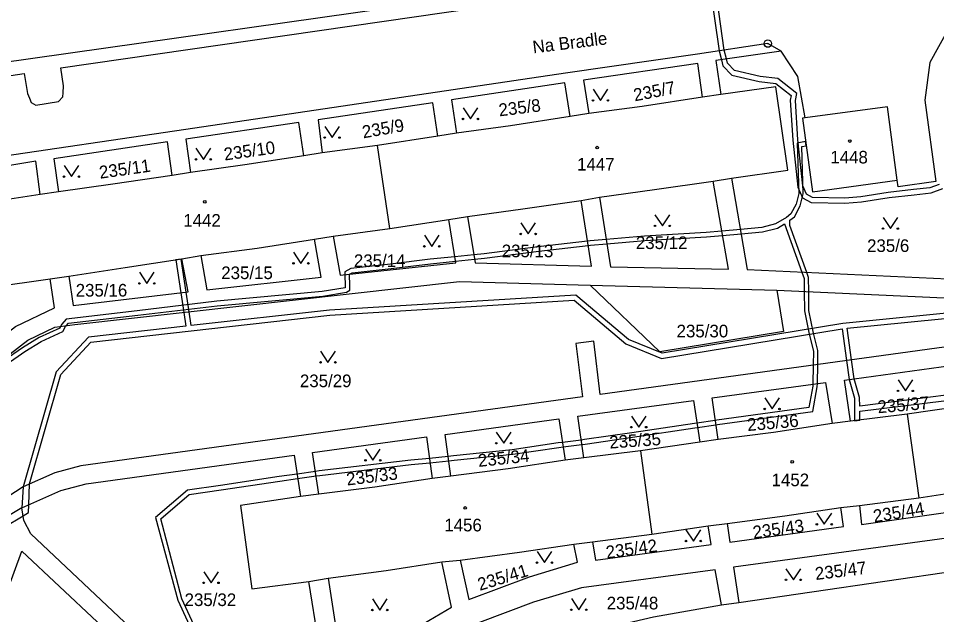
# Model space of a CAD drawing. Extents: x -680203 to -673936, y -1102717 to -1093650.
# Drawn here: x -679395.6 to -679271.8, y -1098283.1 to -1098202.8 of the extents above; entities that cross this region are included whole.
import ezdxf

# ---------------------------------------------------------------- set-up
doc = ezdxf.new("R2010")
doc.units = 0
for name, color, linetype in [('SOxx02xx_Koleje_param další_Popis10', 7, 'Continuous'), ('SOxx02xx_Staničení_Popis10', 7, 'Continuous'), ('SOxxxxxx_Koleje_hlavní_body_Popis10', 7, 'Continuous'), ('SOxxxxxx_Koleje_LN_parametry_Popis10', 7, 'Continuous'), ('SOxxxxxx_Koleje_param další_Popis10', 7, 'Continuous'), ('SOxxxxxx_Osa_bod_P', 7, 'Continuous'), ('x_prac', 7, 'Continuous')]:
    doc.layers.add(name, color=color, linetype=linetype)

msp = doc.modelspace()

# ---------------------------------------------------------------- linework, layer by layer
at = {"layer": 'SOxx02xx_Koleje_param další_Popis10'}
for radius in [0.5, 0.0303]:
    msp.add_circle((-679294.57, -1098206.18), radius, dxfattribs=at)
at = {"layer": 'SOxxxxxx_Koleje_hlavní_body_Popis10'}
for points in [[(-679318.13, -1098212.34), (-679317.13, -1098213.84), (-679316.13, -1098212.34)], [(-679335.65, -1098214.83), (-679334.65, -1098216.33), (-679333.65, -1098214.83)], [(-679354.3, -1098217.34), (-679353.3, -1098218.84), (-679352.3, -1098217.34)], [(-679371.65, -1098220.28), (-679370.65, -1098221.78), (-679369.65, -1098220.28)], [(-679389.43, -1098222.6), (-679388.43, -1098224.1), (-679387.43, -1098222.6)], [(-679309.79, -1098229.24), (-679308.79, -1098230.74), (-679307.79, -1098229.24)], [(-679279.05, -1098229.6), (-679278.05, -1098231.1), (-679277.05, -1098229.6)], [(-679327.87, -1098230.33), (-679326.87, -1098231.83), (-679325.87, -1098230.33)], [(-679340.86, -1098232), (-679339.86, -1098233.5), (-679338.86, -1098232)], [(-679358.5, -1098234.29), (-679357.5, -1098235.79), (-679356.5, -1098234.29)], [(-679379.27, -1098236.99), (-679378.27, -1098238.49), (-679377.27, -1098236.99)], [(-679354.86, -1098247.63), (-679353.86, -1098249.13), (-679352.86, -1098247.63)], [(-679277.03, -1098251.47), (-679276.03, -1098252.97), (-679275.03, -1098251.47)], [(-679295, -1098253.91), (-679294, -1098255.41), (-679293, -1098253.91)], [(-679312.97, -1098256.36), (-679311.97, -1098257.86), (-679310.97, -1098256.36)], [(-679331.17, -1098258.52), (-679330.17, -1098260.02), (-679329.17, -1098258.52)], [(-679348.8, -1098260.82), (-679347.8, -1098262.32), (-679346.8, -1098260.82)], [(-679287.97, -1098269.45), (-679286.97, -1098270.95), (-679285.97, -1098269.45)], [(-679305.61, -1098271.7), (-679304.61, -1098273.2), (-679303.61, -1098271.7)], [(-679325.68, -1098274.61), (-679324.68, -1098276.11), (-679323.68, -1098274.61)], [(-679292.13, -1098276.93), (-679291.13, -1098278.43), (-679290.13, -1098276.93)], [(-679370.61, -1098277.33), (-679369.61, -1098278.83), (-679368.61, -1098277.33)], [(-679347.87, -1098281), (-679346.87, -1098282.5), (-679345.87, -1098281)], [(-679321.05, -1098280.96), (-679320.05, -1098282.46), (-679319.05, -1098280.96)]]:
    msp.add_lwpolyline(points, dxfattribs=at)
for centre in [(-679318.13, -1098213.84), (-679316.13, -1098213.84), (-679335.65, -1098216.33), (-679333.65, -1098216.33), (-679354.3, -1098218.84), (-679352.3, -1098218.84), (-679371.65, -1098221.78), (-679369.65, -1098221.78), (-679389.43, -1098224.1), (-679387.43, -1098224.1), (-679309.79, -1098230.74), (-679307.79, -1098230.74), (-679279.05, -1098231.1), (-679277.05, -1098231.1), (-679327.87, -1098231.83), (-679325.87, -1098231.83), (-679340.86, -1098233.5), (-679338.86, -1098233.5), (-679358.5, -1098235.79), (-679356.5, -1098235.79), (-679379.27, -1098238.49), (-679377.27, -1098238.49), (-679354.86, -1098249.13), (-679352.86, -1098249.13), (-679277.03, -1098252.97), (-679275.03, -1098252.97), (-679295, -1098255.41), (-679293, -1098255.41), (-679312.97, -1098257.86), (-679310.97, -1098257.86), (-679331.17, -1098260.02), (-679329.17, -1098260.02), (-679348.8, -1098262.32), (-679346.8, -1098262.32), (-679287.97, -1098270.95), (-679285.97, -1098270.95), (-679305.61, -1098273.2), (-679303.61, -1098273.2), (-679325.68, -1098276.11), (-679323.68, -1098276.11), (-679292.13, -1098278.43), (-679290.13, -1098278.43), (-679370.61, -1098278.83), (-679368.61, -1098278.83), (-679347.87, -1098282.5), (-679345.87, -1098282.5), (-679321.05, -1098282.46), (-679319.05, -1098282.46)]:
    msp.add_circle(centre, 0.1, dxfattribs=at)
at = {"layer": 'SOxxxxxx_Koleje_LN_parametry_Popis10'}
for points in [[(-679302.34, -1098198.69), (-679301.14, -1098207.16), (-679300.84, -1098208.35), (-679300.63, -1098209.16), (-679299.43, -1098210.44), (-679295.74, -1098211.29), (-679293.5, -1098211.57), (-679291.44, -1098213.18), (-679291.56, -1098213.82), (-679291.22, -1098219.2), (-679290.53, -1098225.53), (-679289.92, -1098226.97), (-679288.74, -1098227.61), (-679284.19, -1098227.7), (-679281.96, -1098227.52), (-679278.24, -1098226.93), (-679274.85, -1098226.55), (-679272.58, -1098226.29), (-679270.98, -1098225.72)], [(-679271.48, -1098225.16), (-679272.74, -1098225.61), (-679274.93, -1098225.85), (-679278.34, -1098226.23), (-679282.04, -1098226.83), (-679284.21, -1098227), (-679288.56, -1098226.91), (-679289.38, -1098226.47), (-679289.85, -1098225.35), (-679290.52, -1098219.14), (-679290.86, -1098213.86), (-679290.68, -1098212.9), (-679293.22, -1098210.89), (-679295.62, -1098210.59), (-679299.07, -1098209.8), (-679299.99, -1098208.82), (-679300.14, -1098208.25), (-679300.45, -1098207.05), (-679301.64, -1098198.61)], [(-679367.14, -1098294.89), (-679373.54, -1098280.98), (-679376.4, -1098270.21), (-679372.55, -1098266.91), (-679368.26, -1098266.32), (-679360.34, -1098265.12), (-679357.95, -1098264.78), (-679355.46, -1098264.43), (-679354.96, -1098264.36), (-679342.63, -1098262.91), (-679340.11, -1098262.65), (-679337.57, -1098262.39), (-679336.86, -1098262.32), (-679328.93, -1098261.51), (-679322.73, -1098260.59), (-679322.16, -1098260.51), (-679319.65, -1098260.19), (-679319.2, -1098260.13), (-679312.81, -1098259.22), (-679304.39, -1098257.96), (-679304.05, -1098257.91), (-679301.56, -1098257.54), (-679301.35, -1098257.51), (-679288.53, -1098255.77), (-679287.91, -1098252.41), (-679287.9, -1098251.98), (-679287.85, -1098249.42), (-679287.82, -1098247.55), (-679288.42, -1098245.19), (-679289.03, -1098242.14), (-679289.06, -1098239.59), (-679289.08, -1098237.71), (-679289.33, -1098237), (-679291.6, -1098230.68), (-679291.59, -1098229.99), (-679291, -1098229.52), (-679290.2, -1098228.03), (-679289.79, -1098226.43), (-679289.99, -1098220.06), (-679289.41, -1098219.95), (-679289.49, -1098219.35), (-679290.61, -1098219.58), (-679290.39, -1098226.37), (-679290.76, -1098227.81), (-679291.48, -1098229.12), (-679292.06, -1098229.6), (-679293.53, -1098230.48), (-679295.4, -1098230.96), (-679298.28, -1098231.22), (-679300.77, -1098231.44), (-679302.88, -1098231.63), (-679311.19, -1098232.11), (-679316.38, -1098232.56), (-679318.54, -1098232.75), (-679318.87, -1098232.79), (-679325.53, -1098233.54), (-679332.82, -1098234.51), (-679334.22, -1098234.65), (-679336.74, -1098234.9), (-679340.08, -1098235.23), (-679345.42, -1098235.88), (-679350.78, -1098236.5), (-679351.59, -1098236.92), (-679351.57, -1098237.33), (-679351.52, -1098238.8), (-679351.56, -1098239.07), (-679354.62, -1098239.6), (-679368.84, -1098240.89), (-679379.58, -1098242.19), (-679389.14, -1098243.29), (-679389.73, -1098243.97), (-679389.89, -1098244.29), (-679390.01, -1098244.53), (-679392.78, -1098245.77), (-679395.03, -1098247.15)], [(-679397.11, -1098249.34), (-679394.71, -1098247.65), (-679392.5, -1098246.31), (-679389.57, -1098244.99), (-679389.23, -1098244.31), (-679389.13, -1098244.19), (-679388.84, -1098243.85), (-679379.5, -1098242.79), (-679368.78, -1098241.49), (-679354.54, -1098240.2), (-679351.36, -1098239.65), (-679350.93, -1098239.42), (-679350.92, -1098238.8), (-679350.94, -1098237.26), (-679350.6, -1098237.08), (-679345.34, -1098236.48), (-679340.02, -1098235.83), (-679336.65, -1098235.49), (-679334.12, -1098235.24), (-679332.76, -1098235.11), (-679325.45, -1098234.14), (-679318.77, -1098233.38), (-679318.48, -1098233.35), (-679316.28, -1098233.16), (-679311.15, -1098232.71), (-679302.84, -1098232.23), (-679300.67, -1098232.04), (-679298.18, -1098231.81), (-679295.3, -1098231.56), (-679293.29, -1098231.04), (-679292.32, -1098230.46), (-679289.98, -1098236.97), (-679289.68, -1098237.81), (-679289.66, -1098239.56), (-679289.63, -1098242.2), (-679289, -1098245.33), (-679288.42, -1098247.61), (-679288.46, -1098249.5), (-679288.5, -1098252.07), (-679288.51, -1098252.35), (-679289.05, -1098255.23), (-679301.43, -1098256.91), (-679301.65, -1098256.94), (-679304.13, -1098257.31), (-679304.47, -1098257.36), (-679312.89, -1098258.62), (-679319.28, -1098259.53), (-679319.73, -1098259.59), (-679322.25, -1098259.92), (-679322.81, -1098259.99), (-679329.01, -1098260.91), (-679336.92, -1098261.72), (-679337.65, -1098261.8), (-679340.19, -1098262.06), (-679342.69, -1098262.31), (-679355.04, -1098263.76), (-679355.55, -1098263.83), (-679358.03, -1098264.19), (-679360.42, -1098264.52), (-679368.34, -1098265.72)], [(-679267.33, -1098242.19), (-679284.47, -1098243.87), (-679308.82, -1098247.87), (-679313.36, -1098246.03), (-679320.44, -1098240.06), (-679353.65, -1098242.08), (-679372.3, -1098244.17), (-679372.58, -1098242.31), (-679372.98, -1098239.66), (-679373.65, -1098235.21), (-679374.34, -1098235.31), (-679373.68, -1098239.75), (-679373.28, -1098242.39), (-679373, -1098244.25), (-679386.15, -1098245.72), (-679390.47, -1098250.39), (-679394.94, -1098265.88), (-679395.12, -1098268.73), (-679397.57, -1098270.19)], [(-679397.52, -1098271.33), (-679394.95, -1098269.81), (-679394.2, -1098269.36), (-679394.17, -1098268.31), (-679394.1, -1098265.51), (-679389.84, -1098250.75), (-679385.81, -1098246.39), (-679353.59, -1098242.78), (-679320.68, -1098240.77), (-679313.73, -1098246.63), (-679308.9, -1098248.6), (-679284.56, -1098244.59), (-679283.97, -1098248.88), (-679283.62, -1098251.44), (-679282.9, -1098253.96), (-679282.88, -1098257), (-679282.18, -1098256.92), (-679282.19, -1098255.71), (-679267.95, -1098253.94), (-679265.43, -1098253.63), (-679250.15, -1098251.08)], [(-679268.05, -1098253.25), (-679282.19, -1098255.01), (-679282.2, -1098253.86), (-679282.93, -1098251.35), (-679283.28, -1098248.79), (-679283.87, -1098244.51), (-679267.08, -1098242.87)], [(-679395.03, -1098247.15), (-679397.49, -1098248.88)], [(-679368.34, -1098265.72), (-679372.81, -1098266.33), (-679377.08, -1098270.01), (-679374.1, -1098281.18), (-679367.64, -1098295.23)]]:
    msp.add_lwpolyline(points, dxfattribs=at)
at = {"layer": 'SOxxxxxx_Koleje_param další_Popis10'}
for centre in [(-679317.58, -1098220.19), (-679283.53, -1098219.31), (-679370.47, -1098227.51), (-679291.28, -1098262.52), (-679335.37, -1098268.74)]:
    msp.add_circle(centre, 0.175, dxfattribs=at)
at = {"layer": 'x_prac'}
for p, q in [((-679334.16, -1098199.75), (-679413.57, -1098211.03)), ((-679300.92, -1098213.05), (-679303.37, -1098213.38)), ((-679318.71, -1098215.61), (-679321.2, -1098216)), ((-679339.03, -1098218.65), (-679347.19, -1098219.9)), ((-679336.53, -1098218.25), (-679339.03, -1098218.65)), ((-679347.19, -1098219.9), (-679354.62, -1098220.89)), ((-679345.54, -1098231.1), (-679347.19, -1098219.9)), ((-679354.62, -1098220.89), (-679357.09, -1098221.31)), ((-679372.37, -1098223.54), (-679374.87, -1098223.94)), ((-679301.94, -1098224.72), (-679299.45, -1098224.29)), ((-679390.17, -1098226.15), (-679392.63, -1098226.52)), ((-679319.75, -1098227.3), (-679317.26, -1098226.89)), ((-679345.54, -1098231.1), (-679337.58, -1098229.88)), ((-679337.58, -1098229.88), (-679335.07, -1098229.48)), ((-679353.16, -1098232.12), (-679345.54, -1098231.1)), ((-679355.68, -1098232.51), (-679353.16, -1098232.12)), ((-679373.54, -1098235.19), (-679370.97, -1098234.71)), ((-679391.29, -1098237.89), (-679388.79, -1098237.51)), ((-679318.54, -1098238.72), (-679293.38, -1098239.39)), ((-679275.78, -1098256.13), (-679283.44, -1098257.07)), ((-679267.81, -1098254.93), (-679275.78, -1098256.13)), ((-679275.78, -1098256.13), (-679274.24, -1098267.36)), ((-679283.44, -1098257.07), (-679285.92, -1098257.38)), ((-679301.29, -1098259.51), (-679303.76, -1098259.88)), ((-679311.75, -1098261.04), (-679319.39, -1098262.01)), ((-679303.76, -1098259.88), (-679311.75, -1098261.04)), ((-679311.75, -1098261.04), (-679310.22, -1098272.27)), ((-679319.39, -1098262.01), (-679321.9, -1098262.32)), ((-679337.29, -1098264.44), (-679339.82, -1098264.77)), ((-679355.1, -1098266.89), (-679357.58, -1098267.22)), ((-679274.24, -1098267.36), (-679266.61, -1098266.23)), ((-679284.74, -1098268.7), (-679282.22, -1098268.4)), ((-679282.22, -1098268.4), (-679274.24, -1098267.36)), ((-679302.6, -1098271.14), (-679300.05, -1098270.85)), ((-679310.22, -1098272.27), (-679302.6, -1098271.14)), ((-679320.71, -1098273.61), (-679318.2, -1098273.33)), ((-679318.2, -1098273.33), (-679310.22, -1098272.27)), ((-679338.49, -1098276), (-679336.03, -1098275.8)), ((-679298.47, -1098281.47), (-679265.1, -1098276.61)), ((-679356.45, -1098278.65), (-679353.83, -1098278.2)), ((-679300.8, -1098281.8), (-679298.47, -1098281.47))]:
    msp.add_line(p, q, dxfattribs=at)
for points in [[(-679414.36, -1098214.25), (-679414.54, -1098213.16), (-679394.79, -1098210.21), (-679394.36, -1098212.9), (-679394.09, -1098213.52), (-679393.84, -1098214.12), (-679393.22, -1098214.48), (-679390.18, -1098213.96), (-679389.57, -1098213.34), (-679389.55, -1098212.83), (-679389.5, -1098211.85), (-679389.85, -1098209.44), (-679294.6, -1098195.67), (-679294.28, -1098198.01), (-679293.15, -1098199.39), (-679292.3, -1098199.72), (-679291.49, -1098199.72), (-679288.09, -1098199.23), (-679276.77, -1098197.6), (-679276.06, -1098197.45), (-679275.81, -1098197.18), (-679275.2, -1098195.95), (-679275.07, -1098193.95), (-679275.36, -1098191.41)], [(-679270.17, -1098204.09), (-679272.76, -1098208.72), (-679273.4, -1098213.78), (-679271.91, -1098224.77), (-679277.03, -1098225.46), (-679277.15, -1098224.57)], [(-679292.76, -1098207.19), (-679294.57, -1098206.18), (-679304.05, -1098207.59), (-679321.84, -1098210.16), (-679373.02, -1098217.74), (-679400.49, -1098221.81)], [(-679292.76, -1098207.19), (-679301.58, -1098208.46), (-679300.92, -1098213.05)], [(-679289.53, -1098216.18), (-679290.54, -1098210.6), (-679292.76, -1098207.19)], [(-679303.37, -1098213.38), (-679304.01, -1098208.85), (-679319.4, -1098211.11), (-679318.71, -1098215.61)], [(-679321.2, -1098216), (-679321.92, -1098211.46), (-679337.2, -1098213.75), (-679336.53, -1098218.25)], [(-679299.45, -1098224.29), (-679291.86, -1098223.21), (-679293.51, -1098212.01), (-679300.92, -1098213.05)], [(-679303.37, -1098213.38), (-679311.49, -1098214.66), (-679318.71, -1098215.61)], [(-679339.03, -1098218.65), (-679339.73, -1098214.14), (-679355.2, -1098216.43), (-679354.62, -1098220.89)], [(-679277.15, -1098224.57), (-679278.46, -1098214.71), (-679289.53, -1098216.18)], [(-679321.2, -1098216), (-679329.26, -1098217.27), (-679336.53, -1098218.25)], [(-679289.53, -1098216.18), (-679289.92, -1098216.23), (-679288.55, -1098226.15), (-679277.15, -1098224.57)], [(-679357.09, -1098221.31), (-679357.77, -1098216.83), (-679373.02, -1098219.06), (-679372.37, -1098223.54)], [(-679374.87, -1098223.94), (-679375.48, -1098219.43), (-679390.8, -1098221.69), (-679390.17, -1098226.15)], [(-679357.09, -1098221.31), (-679365.07, -1098222.53), (-679372.37, -1098223.54)], [(-679392.63, -1098226.52), (-679393.24, -1098222.03), (-679402.65, -1098223.58), (-679406.53, -1098224.99), (-679410.94, -1098227.14), (-679414.83, -1098229.41), (-679418.4, -1098232.1), (-679421.23, -1098235.61), (-679423, -1098239.23), (-679425.8, -1098246.38), (-679421.57, -1098247.93)], [(-679374.87, -1098223.94), (-679382.86, -1098225.14), (-679390.17, -1098226.15)], [(-679317.26, -1098226.89), (-679315.8, -1098236.25), (-679299.88, -1098236.59), (-679301.94, -1098224.72)], [(-679317.26, -1098226.89), (-679309.84, -1098225.85), (-679301.94, -1098224.72)], [(-679299.45, -1098224.29), (-679297.37, -1098236.63), (-679239.39, -1098239.33)], [(-679392.63, -1098226.52), (-679400.87, -1098227.79), (-679399.27, -1098238.99), (-679391.29, -1098237.89)], [(-679335.07, -1098229.48), (-679334.04, -1098235.73), (-679318.33, -1098236.15), (-679319.75, -1098227.3)], [(-679335.07, -1098229.48), (-679327.61, -1098228.46), (-679319.75, -1098227.3)], [(-679353.16, -1098232.12), (-679352.23, -1098237.4), (-679336.61, -1098235.71), (-679337.58, -1098229.88)], [(-679370.97, -1098234.71), (-679370.19, -1098239.34), (-679354.77, -1098237.67), (-679355.68, -1098232.51)], [(-679370.97, -1098234.71), (-679363.42, -1098233.72), (-679355.68, -1098232.51)], [(-679388.79, -1098237.51), (-679388.18, -1098241.48), (-679372.7, -1098239.63), (-679373.54, -1098235.19)], [(-679388.79, -1098237.51), (-679381.21, -1098236.34), (-679373.54, -1098235.19)], [(-679293.38, -1098239.39), (-679251.17, -1098241.32), (-679250.43, -1098242.26), (-679250.53, -1098243.65), (-679252.19, -1098244.52), (-679317.17, -1098253.44), (-679318.01, -1098246.25), (-679320.47, -1098246.59), (-679319.53, -1098253.78), (-679387.18, -1098263.05), (-679390.69, -1098264.03), (-679394.94, -1098265.88), (-679405.46, -1098272.74), (-679411.13, -1098277.69), (-679415.65, -1098282.04), (-679405.88, -1098257.29), (-679399.51, -1098250.14), (-679394.32, -1098246.15), (-679390.66, -1098244.39), (-679387.99, -1098244.04), (-679336.12, -1098238.23), (-679318.54, -1098238.72)], [(-679411.06, -1098252.55), (-679406.56, -1098254.2), (-679401.5, -1098248.58), (-679395.99, -1098244.28), (-679390.72, -1098241.77), (-679391.29, -1098237.89)], [(-679293.38, -1098239.39), (-679292.47, -1098244.96), (-679309.15, -1098247.69), (-679318.54, -1098238.72)], [(-679283.44, -1098257.07), (-679284.26, -1098251.53), (-679268.6, -1098249.36), (-679267.81, -1098254.93)], [(-679301.29, -1098259.51), (-679302.07, -1098253.92), (-679286.78, -1098251.83), (-679285.92, -1098257.38)], [(-679319.39, -1098262.01), (-679320.18, -1098256.37), (-679304.58, -1098254.26), (-679303.76, -1098259.88)], [(-679337.29, -1098264.44), (-679338.06, -1098258.83), (-679322.72, -1098256.73), (-679321.9, -1098262.32)], [(-679285.92, -1098257.38), (-679293.79, -1098258.59), (-679301.29, -1098259.51)], [(-679355.1, -1098266.89), (-679355.93, -1098261.28), (-679340.58, -1098259.15), (-679339.82, -1098264.77)], [(-679363.11, -1098302.71), (-679367.84, -1098296.79), (-679393.89, -1098272.22), (-679394.85, -1098270.45), (-679395.12, -1098268.73), (-679389.87, -1098266.4), (-679386.46, -1098265.48), (-679358.42, -1098261.61), (-679357.58, -1098267.22)], [(-679321.9, -1098262.32), (-679329.59, -1098263.48), (-679337.29, -1098264.44)], [(-679339.82, -1098264.77), (-679347.55, -1098265.93), (-679355.1, -1098266.89)], [(-679357.58, -1098267.22), (-679365.63, -1098268.4), (-679364.1, -1098279.63), (-679356.45, -1098278.65)], [(-679282.22, -1098268.4), (-679281.95, -1098270.96), (-679266.24, -1098268.74), (-679266.61, -1098266.23)], [(-679300.05, -1098270.85), (-679299.69, -1098273.37), (-679284.37, -1098271.26), (-679284.74, -1098268.7)], [(-679300.05, -1098270.85), (-679292.26, -1098269.82), (-679284.74, -1098268.7)], [(-679435.9, -1098333.97), (-679417.89, -1098288.06), (-679409.5, -1098279.65), (-679403.91, -1098274.56), (-679397.57, -1098270.19), (-679397.41, -1098273.5), (-679401.35, -1098284.06), (-679398.94, -1098284.91), (-679395.13, -1098274.55), (-679369.75, -1098298.38), (-679364.94, -1098304.34)], [(-679318.2, -1098273.33), (-679317.79, -1098275.77), (-679302.21, -1098273.67), (-679302.6, -1098271.14)], [(-679265.1, -1098276.61), (-679265.82, -1098272.19), (-679299.19, -1098276.72), (-679298.47, -1098281.47)], [(-679336.03, -1098275.8), (-679334.88, -1098281.09), (-679326.69, -1098278.01), (-679320.24, -1098276.05), (-679320.71, -1098273.61)], [(-679336.03, -1098275.8), (-679328.06, -1098274.71), (-679320.71, -1098273.61)], [(-679353.83, -1098278.2), (-679351.62, -1098292.5), (-679348.51, -1098289.63), (-679344.1, -1098286.15), (-679337.23, -1098282.12), (-679338.49, -1098276)], [(-679353.83, -1098278.2), (-679346.01, -1098277.16), (-679338.49, -1098276)], [(-679300.8, -1098281.8), (-679301.66, -1098277.08), (-679319.67, -1098279.5), (-679326.16, -1098281.44), (-679333.42, -1098284.18), (-679330.75, -1098289.45)], [(-679363.11, -1098302.71), (-679353.82, -1098294.82), (-679356.45, -1098278.65)], [(-679330.75, -1098289.45), (-679318.83, -1098285.5), (-679310, -1098283.42), (-679300.8, -1098281.8)]]:
    msp.add_lwpolyline(points, dxfattribs=at)

# ---------------------------------------------------------------- texts
at = {"layer": 'SOxx02xx_Staničení_Popis10'}
msp.add_text('Na Bradle', height=1.7, rotation=7, dxfattribs=at).set_placement((-679326.17, -1098207.5))
at = {"layer": 'SOxxxxxx_Osa_bod_P'}
for s, rotation, p in [('235/7', 11, (-679312.51, -1098213.97)), ('235/8', 7, (-679330.75, -1098215.99)), ('235/9', 10, (-679349.09, -1098218.95)), ('235/10', 8, (-679367.77, -1098221.94)), ('235/11', 8, (-679384.57, -1098224.39)), ('235/37', 5, (-679279.72, -1098255.99)), ('235/36', 5, (-679297.29, -1098258.39)), ('235/35', 4, (-679315.87, -1098260.75)), ('235/34', 6, (-679333.55, -1098263.22)), ('235/33', 7, (-679351.28, -1098265.73)), ('235/44', 9, (-679280.24, -1098270.71)), ('235/43', 8, (-679296.49, -1098272.89)), ('235/42', 8, (-679316.28, -1098275.58)), ('235/47', 7, (-679288.11, -1098278.46)), ('235/41', 17, (-679333.39, -1098279.92))]:
    msp.add_text(s, height=1.7, rotation=rotation, dxfattribs=at).set_placement(p)
for s, p in [('1448', (-679286.15, -1098222.33)), ('1447', (-679320.28, -1098223.28)), ('1442', (-679373.36, -1098230.85)), ('235/12', (-679312.36, -1098233.86)), ('235/6', (-679281.2, -1098234.25)), ('235/13', (-679330.44, -1098234.96)), ('235/14', (-679350.36, -1098236.28)), ('235/15', (-679368.24, -1098237.91)), ('235/16', (-679387.86, -1098240.26)), ('235/30', (-679306.87, -1098245.76)), ('235/29', (-679357.64, -1098252.47)), ('1452', (-679294.07, -1098265.81)), ('1456', (-679338.18, -1098271.9)), ('235/32', (-679373.18, -1098281.96)), ('235/48', (-679316.29, -1098282.41))]:
    msp.add_text(s, height=1.7, dxfattribs=at).set_placement(p)

doc.saveas('drawing.dxf')
